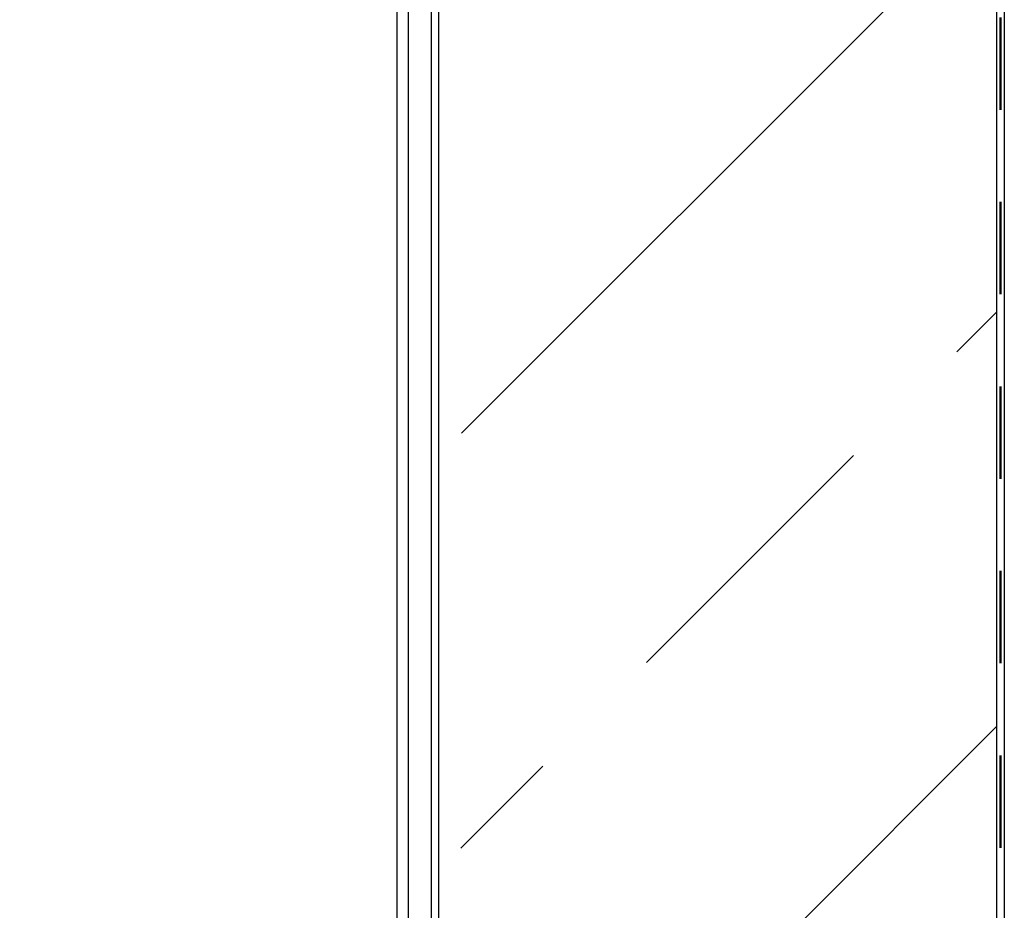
# Model space of a CAD drawing. Header units: millimetres. Extents: x -57642 to 5082813, y -177084 to 58112.
# Tile 354 of 656: x 51185 to 51718, y -60434 to -59951. Entities that reach past the tile are written whole.
import ezdxf

# ---------------------------------------------------------------- set-up
doc = ezdxf.new("R2010")
doc.units = ezdxf.units.MM
doc.linetypes.add('JIS_02_1.0', pattern=[2, 1, -1])

msp = doc.modelspace()

# ---------------------------------------------------------------- hatches: boundary and pattern name
at = {"lineweight": 13}
h = msp.add_hatch(dxfattribs=at)
h.set_pattern_fill('ANSI33', color=256, scale=50, style=0)
h.set_pattern_definition([(45, (-7e-12, -120130.96), (-224.5064, 224.5064), []), (45, (224.5, -120130.96), (-224.5064, 224.5064), [158.75, -79.375])])
h.paths.add_polyline_path([(30164.44088, -59531.1047), (30153.42837, -59531.1047), (30153.42837, -59497.1047), (29864.44086, -59497.1047), (29864.44086, -59502.1047), (29864.44349, -67364.5518), (38751.11669, -67808.88546), (39444.33592, -68502.1047), (40789.44271, -68502.1047), (42134.54949, -68502.1047), (42827.76872, -67808.88546), (51714.44186, -67364.55181), (51714.44455, -59502.1047), (51714.44455, -59497.1047), (51425.45704, -59497.1047), (51425.45704, -59531.1047), (51412.0797, -66749.9047), (51433.44271, -66749.9047), (51433.44271, -66819.9047), (41927.44271, -67295.2047), (41927.44271, -68002.1047), (39651.44271, -68002.1047), (39651.44271, -67295.2047), (30145.44271, -66819.9047), (30145.44271, -66749.9047), (30164.4436, -66749.90469)])

# ---------------------------------------------------------------- linework, layer by layer
for p, q in [((51718.44191, -59148.19159), (51718.44191, -67415.38734)), ((51408.02315, -66781.9047), (51408.02315, -59497.1047)), ((51412.0204, -66781.9047), (51412.02315, -59497.1047)), ((51389.44271, -66822.1047), (51389.44271, -59501.7547)), ((51714.44184, -67415.58734), (51714.44455, -59502.1047)), ((51395.44271, -61944.49701), (51395.44271, -59522.1047))]:
    msp.add_line(p, q)
at = {"linetype": 'JIS_02_1.0', "lineweight": 50, "ltscale": 50}
msp.add_line((51716.44191, -59150.16324), (51716.44191, -67415.48734), dxfattribs=at)

doc.saveas('drawing.dxf')
